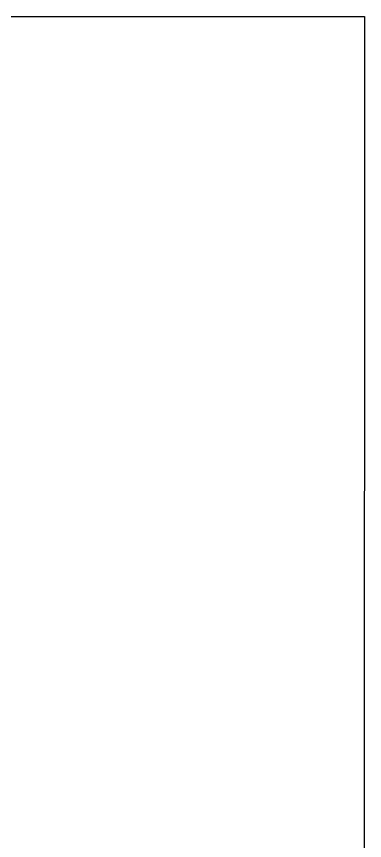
# Model space of a CAD drawing. Extents: x -7.3 to 34, y 0 to 22.
# Drawn here: x 2.70538 to 2.72025, y 0.96076 to 0.996 of the extents above; entities that cross this region are included whole.
import ezdxf

# ---------------------------------------------------------------- set-up
doc = ezdxf.new("R2010")
doc.units = 0
doc.layers.add('SH_Text', color=7, linetype='Continuous')

msp = doc.modelspace()

# ---------------------------------------------------------------- linework, layer by layer
at = {"layer": 'SH_Text'}
for p, q in [((2.705152, 0.995997), (2.705614, 0.995997)), ((2.705614, 0.995997), (2.706074, 0.995997)), ((2.706074, 0.995997), (2.706531, 0.995996)), ((2.706531, 0.995996), (2.706985, 0.995996)), ((2.706985, 0.995996), (2.707436, 0.995996)), ((2.707436, 0.995996), (2.707884, 0.995996)), ((2.707884, 0.995996), (2.708328, 0.995996)), ((2.708328, 0.995996), (2.708768, 0.995996)), ((2.708768, 0.995996), (2.709203, 0.995995)), ((2.709203, 0.995995), (2.709635, 0.995995)), ((2.709635, 0.995995), (2.709848, 0.995995)), ((2.709848, 0.995995), (2.710061, 0.995995)), ((2.710061, 0.995995), (2.710272, 0.995995)), ((2.710272, 0.995995), (2.710483, 0.995995)), ((2.710483, 0.995995), (2.710691, 0.995995)), ((2.710691, 0.995995), (2.710899, 0.995995)), ((2.710899, 0.995995), (2.711105, 0.995995)), ((2.711105, 0.995995), (2.711309, 0.995995)), ((2.711309, 0.995995), (2.711513, 0.995995)), ((2.711513, 0.995995), (2.711714, 0.995995)), ((2.711714, 0.995995), (2.711914, 0.995994)), ((2.711914, 0.995994), (2.712113, 0.995994)), ((2.712113, 0.995994), (2.71231, 0.995994)), ((2.71231, 0.995994), (2.712506, 0.995994)), ((2.712506, 0.995994), (2.712699, 0.995994)), ((2.712699, 0.995994), (2.712892, 0.995994)), ((2.712892, 0.995994), (2.713082, 0.995994)), ((2.713082, 0.995994), (2.713271, 0.995994)), ((2.713271, 0.995994), (2.713458, 0.995994)), ((2.713458, 0.995994), (2.713643, 0.995994)), ((2.713643, 0.995994), (2.713826, 0.995994)), ((2.713826, 0.995994), (2.714007, 0.995994)), ((2.714007, 0.995994), (2.714187, 0.995994)), ((2.714187, 0.995994), (2.714365, 0.995994)), ((2.714365, 0.995994), (2.71454, 0.995993)), ((2.71454, 0.995993), (2.714714, 0.995993)), ((2.714714, 0.995993), (2.714885, 0.995993)), ((2.714885, 0.995993), (2.715055, 0.995993)), ((2.715055, 0.995993), (2.715222, 0.995993)), ((2.715222, 0.995993), (2.715388, 0.995993)), ((2.715388, 0.995993), (2.715551, 0.995993)), ((2.715551, 0.995993), (2.715712, 0.995993)), ((2.715712, 0.995993), (2.71587, 0.995993)), ((2.71587, 0.995993), (2.716027, 0.995993)), ((2.716027, 0.995993), (2.716181, 0.995993)), ((2.716181, 0.995993), (2.716333, 0.995993)), ((2.716333, 0.995993), (2.716482, 0.995993)), ((2.716482, 0.995993), (2.716629, 0.995993)), ((2.716629, 0.995993), (2.716774, 0.995993)), ((2.716774, 0.995993), (2.716916, 0.995993)), ((2.716916, 0.995993), (2.717056, 0.995993)), ((2.717056, 0.995993), (2.717193, 0.995992)), ((2.717193, 0.995992), (2.717328, 0.995992)), ((2.717328, 0.995992), (2.71746, 0.995992)), ((2.71746, 0.995992), (2.717589, 0.995992)), ((2.717589, 0.995992), (2.717716, 0.995992)), ((2.717716, 0.995992), (2.71784, 0.995992)), ((2.71784, 0.995992), (2.717961, 0.995992)), ((2.717961, 0.995992), (2.71808, 0.995992)), ((2.71808, 0.995992), (2.718196, 0.995992)), ((2.718196, 0.995992), (2.718309, 0.995992)), ((2.718309, 0.995992), (2.718419, 0.995992)), ((2.718419, 0.995992), (2.718526, 0.995992)), ((2.718526, 0.995992), (2.718631, 0.995992)), ((2.718631, 0.995992), (2.718732, 0.995992)), ((2.718732, 0.995992), (2.718831, 0.995992)), ((2.718831, 0.995992), (2.718926, 0.995992)), ((2.718926, 0.995992), (2.719019, 0.995992)), ((2.719019, 0.995992), (2.719108, 0.995992)), ((2.719108, 0.995992), (2.719194, 0.995992)), ((2.719194, 0.995992), (2.719277, 0.995992)), ((2.719277, 0.995992), (2.719357, 0.995992)), ((2.719357, 0.995992), (2.719434, 0.995992)), ((2.719434, 0.995992), (2.719508, 0.995992)), ((2.719508, 0.995992), (2.719578, 0.995992)), ((2.719578, 0.995992), (2.719645, 0.995992)), ((2.719645, 0.995992), (2.719708, 0.995992)), ((2.719708, 0.995992), (2.719769, 0.995992)), ((2.719769, 0.995992), (2.719825, 0.995992)), ((2.719825, 0.995992), (2.719879, 0.995992)), ((2.719879, 0.995992), (2.719929, 0.995991)), ((2.719929, 0.995991), (2.719975, 0.995991)), ((2.719975, 0.995991), (2.720018, 0.995991)), ((2.720018, 0.995991), (2.720058, 0.995991)), ((2.720058, 0.995991), (2.720093, 0.995991)), ((2.720093, 0.995991), (2.720125, 0.995991)), ((2.720125, 0.995991), (2.720154, 0.995991)), ((2.720154, 0.995991), (2.720179, 0.995991)), ((2.720179, 0.995991), (2.7202, 0.995991)), ((2.7202, 0.995991), (2.720217, 0.995991)), ((2.720217, 0.995991), (2.720231, 0.995991)), ((2.720231, 0.995991), (2.72024, 0.995991)), ((2.72024, 0.995991), (2.720246, 0.995991)), ((2.720246, 0.995991), (2.720248, 0.995991)), ((2.720248, 0.995991), (2.720248, 0.995991)), ((2.720248, 0.995991), (2.720248, 0.995988)), ((2.720248, 0.995988), (2.720248, 0.995985)), ((2.720248, 0.995985), (2.720248, 0.995979)), ((2.720248, 0.995979), (2.720248, 0.995973)), ((2.720248, 0.995973), (2.720248, 0.995964)), ((2.720248, 0.995964), (2.720248, 0.995955)), ((2.720248, 0.995955), (2.720248, 0.995944)), ((2.720248, 0.995944), (2.720248, 0.995931)), ((2.720248, 0.995931), (2.720248, 0.995917)), ((2.720248, 0.995917), (2.720248, 0.995901)), ((2.720248, 0.995901), (2.720248, 0.995884)), ((2.720248, 0.995884), (2.720248, 0.995866)), ((2.720248, 0.995866), (2.720248, 0.995846)), ((2.720248, 0.995846), (2.720248, 0.995825)), ((2.720248, 0.995825), (2.720248, 0.995802)), ((2.720248, 0.995802), (2.720248, 0.995778)), ((2.720248, 0.995778), (2.720248, 0.995753)), ((2.720248, 0.995753), (2.720248, 0.995726)), ((2.720248, 0.995726), (2.720248, 0.995697)), ((2.720248, 0.995697), (2.720248, 0.995668)), ((2.720248, 0.995668), (2.720248, 0.995637)), ((2.720248, 0.995637), (2.720248, 0.995604)), ((2.720248, 0.995604), (2.720248, 0.995571)), ((2.720248, 0.995571), (2.720248, 0.995535)), ((2.720248, 0.995535), (2.720248, 0.995499)), ((2.720248, 0.995499), (2.720248, 0.995461)), ((2.720248, 0.995461), (2.720248, 0.995422)), ((2.720248, 0.995422), (2.720248, 0.995381)), ((2.720248, 0.995381), (2.720248, 0.995339)), ((2.720248, 0.995339), (2.720248, 0.995296)), ((2.720248, 0.995296), (2.720248, 0.995252)), ((2.720248, 0.995252), (2.720248, 0.995206)), ((2.720248, 0.995206), (2.720248, 0.995159)), ((2.720248, 0.995159), (2.720248, 0.99511)), ((2.720248, 0.99511), (2.720248, 0.995061)), ((2.720248, 0.995061), (2.720248, 0.99501)), ((2.720248, 0.99501), (2.720248, 0.994957)), ((2.720248, 0.994957), (2.720248, 0.994904)), ((2.720248, 0.994904), (2.720248, 0.994849)), ((2.720248, 0.994849), (2.720248, 0.994793)), ((2.720248, 0.994793), (2.720248, 0.994736)), ((2.720248, 0.994736), (2.720248, 0.994677)), ((2.720248, 0.994556), (2.720247, 0.994494)), ((2.720247, 0.994494), (2.720247, 0.994431)), ((2.720247, 0.994431), (2.720247, 0.994366)), ((2.720247, 0.994366), (2.720247, 0.9943)), ((2.720248, 0.994677), (2.720248, 0.994617)), ((2.720248, 0.994617), (2.720248, 0.994556)), ((2.720247, 0.9943), (2.720247, 0.994233)), ((2.720247, 0.994233), (2.720247, 0.994164)), ((2.720247, 0.994164), (2.720247, 0.994095)), ((2.720247, 0.994095), (2.720247, 0.994024)), ((2.720247, 0.994024), (2.720247, 0.993952)), ((2.720247, 0.993952), (2.720247, 0.993805)), ((2.720247, 0.993805), (2.720247, 0.993653)), ((2.720247, 0.993653), (2.720247, 0.993497)), ((2.720247, 0.993497), (2.720247, 0.993336)), ((2.720247, 0.993336), (2.720247, 0.99317)), ((2.720247, 0.99317), (2.720247, 0.993)), ((2.720247, 0.993), (2.720247, 0.992826)), ((2.720247, 0.992826), (2.720247, 0.992647)), ((2.720247, 0.992647), (2.720247, 0.992464)), ((2.720247, 0.992464), (2.720247, 0.992277)), ((2.720247, 0.992277), (2.720247, 0.992085)), ((2.720247, 0.99189), (2.720246, 0.99169)), ((2.720247, 0.992085), (2.720247, 0.99189)), ((2.720246, 0.99169), (2.720246, 0.991486)), ((2.720246, 0.991486), (2.720246, 0.991279)), ((2.720246, 0.991279), (2.720246, 0.991067)), ((2.720246, 0.991067), (2.720246, 0.990852)), ((2.720246, 0.990852), (2.720246, 0.990632)), ((2.720246, 0.990632), (2.720246, 0.990409)), ((2.720246, 0.990409), (2.720246, 0.990182)), ((2.720246, 0.990182), (2.720246, 0.989952)), ((2.720246, 0.989952), (2.720246, 0.989717)), ((2.720246, 0.989717), (2.720246, 0.98948)), ((2.720246, 0.98948), (2.720246, 0.989238)), ((2.720246, 0.989238), (2.720245, 0.988993)), ((2.720245, 0.988993), (2.720245, 0.988745)), ((2.720245, 0.988745), (2.720245, 0.988494)), ((2.720245, 0.988494), (2.720245, 0.988239)), ((2.720245, 0.988239), (2.720245, 0.98798)), ((2.720245, 0.98798), (2.720245, 0.987719)), ((2.720245, 0.987719), (2.720245, 0.987454)), ((2.720245, 0.987454), (2.720245, 0.987186)), ((2.720245, 0.987186), (2.720245, 0.986916)), ((2.720245, 0.986642), (2.720244, 0.986365)), ((2.720245, 0.986916), (2.720245, 0.986642)), ((2.720244, 0.986365), (2.720244, 0.986085)), ((2.720244, 0.986085), (2.720244, 0.985802)), ((2.720244, 0.985802), (2.720244, 0.985517)), ((2.720244, 0.985517), (2.720244, 0.985228)), ((2.720244, 0.985228), (2.720244, 0.984937)), ((2.720244, 0.984937), (2.720244, 0.984643)), ((2.720244, 0.984643), (2.720244, 0.984347)), ((2.720244, 0.984347), (2.720244, 0.984048)), ((2.720244, 0.984048), (2.720244, 0.983747)), ((2.720244, 0.983747), (2.720243, 0.983443)), ((2.720243, 0.983443), (2.720243, 0.983136)), ((2.720243, 0.983136), (2.720243, 0.982827)), ((2.720243, 0.982827), (2.720243, 0.982516)), ((2.720243, 0.982516), (2.720243, 0.982203)), ((2.720243, 0.982203), (2.720243, 0.981887)), ((2.720243, 0.981887), (2.720243, 0.981569)), ((2.720243, 0.981569), (2.720243, 0.981249)), ((2.720243, 0.981249), (2.720242, 0.980927)), ((2.720242, 0.980927), (2.720242, 0.980603)), ((2.720242, 0.980603), (2.720242, 0.980277)), ((2.720242, 0.980277), (2.720242, 0.979949)), ((2.720242, 0.979949), (2.720242, 0.979619)), ((2.720242, 0.979619), (2.720242, 0.979288)), ((2.720242, 0.979288), (2.720242, 0.978954)), ((2.720242, 0.978954), (2.720242, 0.978619)), ((2.720242, 0.978619), (2.720242, 0.978282)), ((2.720242, 0.978282), (2.720241, 0.977943)), ((2.720241, 0.977943), (2.720241, 0.977603)), ((2.720241, 0.977603), (2.720241, 0.977262)), ((2.720241, 0.977262), (2.720241, 0.976919)), ((2.720241, 0.976919), (2.720241, 0.976574)), ((2.720241, 0.976574), (2.720241, 0.976228)), ((2.720241, 0.976228), (2.720241, 0.975881)), ((2.720241, 0.975881), (2.72024, 0.975532)), ((2.72024, 0.975532), (2.72024, 0.975183)), ((2.72024, 0.975183), (2.72024, 0.974832)), ((2.72024, 0.974832), (2.72024, 0.974126)), ((2.72024, 0.974126), (2.72024, 0.973417)), ((2.72024, 0.973417), (2.720239, 0.972704)), ((2.720239, 0.972704), (2.720239, 0.971988)), ((2.720239, 0.971988), (2.720239, 0.971269)), ((2.720239, 0.971269), (2.720239, 0.970547)), ((2.720239, 0.970547), (2.720238, 0.969823)), ((2.720238, 0.969823), (2.720238, 0.969098)), ((2.720238, 0.969098), (2.720238, 0.968371)), ((2.720238, 0.968371), (2.720237, 0.966915)), ((2.720237, 0.966915), (2.720237, 0.965458)), ((2.720237, 0.965458), (2.720236, 0.964005)), ((2.720236, 0.964005), (2.720236, 0.96328)), ((2.720236, 0.96328), (2.720236, 0.962558)), ((2.720236, 0.962558), (2.720235, 0.961837)), ((2.720235, 0.961837), (2.720235, 0.961119)), ((2.720235, 0.961119), (2.720235, 0.960405))]:
    msp.add_line(p, q, dxfattribs=at)
msp.add_lwpolyline([(2.705152, 0.995997), (2.705614, 0.995997), (2.706074, 0.995997), (2.706531, 0.995996), (2.706985, 0.995996), (2.707436, 0.995996), (2.707884, 0.995996), (2.708328, 0.995996), (2.708768, 0.995996), (2.709203, 0.995995), (2.709635, 0.995995), (2.709848, 0.995995), (2.710061, 0.995995), (2.710272, 0.995995), (2.710483, 0.995995), (2.710691, 0.995995), (2.710899, 0.995995), (2.711105, 0.995995), (2.711309, 0.995995), (2.711513, 0.995995), (2.711714, 0.995995), (2.711914, 0.995994), (2.712113, 0.995994), (2.71231, 0.995994), (2.712506, 0.995994), (2.712699, 0.995994), (2.712892, 0.995994), (2.713082, 0.995994), (2.713271, 0.995994), (2.713458, 0.995994), (2.713643, 0.995994), (2.713826, 0.995994), (2.714007, 0.995994), (2.714187, 0.995994), (2.714365, 0.995994), (2.71454, 0.995993), (2.714714, 0.995993), (2.714885, 0.995993), (2.715055, 0.995993), (2.715222, 0.995993), (2.715388, 0.995993), (2.715551, 0.995993), (2.715712, 0.995993), (2.71587, 0.995993), (2.716027, 0.995993), (2.716181, 0.995993), (2.716333, 0.995993), (2.716482, 0.995993), (2.716629, 0.995993), (2.716774, 0.995993), (2.716916, 0.995993), (2.717056, 0.995993), (2.717193, 0.995992), (2.717328, 0.995992), (2.71746, 0.995992), (2.717589, 0.995992), (2.717716, 0.995992), (2.71784, 0.995992), (2.717961, 0.995992), (2.71808, 0.995992), (2.718196, 0.995992), (2.718309, 0.995992), (2.718419, 0.995992), (2.718526, 0.995992), (2.718631, 0.995992), (2.718732, 0.995992), (2.718831, 0.995992), (2.718926, 0.995992), (2.719019, 0.995992), (2.719108, 0.995992), (2.719194, 0.995992), (2.719277, 0.995992), (2.719357, 0.995992), (2.719434, 0.995992), (2.719508, 0.995992), (2.719578, 0.995992), (2.719645, 0.995992), (2.719708, 0.995992), (2.719769, 0.995992), (2.719825, 0.995992), (2.719879, 0.995992), (2.719929, 0.995991), (2.719975, 0.995991), (2.720018, 0.995991), (2.720058, 0.995991), (2.720093, 0.995991), (2.720125, 0.995991), (2.720154, 0.995991), (2.720179, 0.995991), (2.7202, 0.995991), (2.720217, 0.995991), (2.720231, 0.995991), (2.72024, 0.995991), (2.720246, 0.995991), (2.720248, 0.995991), (2.720248, 0.995991), (2.720248, 0.995988), (2.720248, 0.995985), (2.720248, 0.995979), (2.720248, 0.995973), (2.720248, 0.995964), (2.720248, 0.995955), (2.720248, 0.995944), (2.720248, 0.995931), (2.720248, 0.995917), (2.720248, 0.995901), (2.720248, 0.995884), (2.720248, 0.995866), (2.720248, 0.995846), (2.720248, 0.995825), (2.720248, 0.995802), (2.720248, 0.995778), (2.720248, 0.995753), (2.720248, 0.995726), (2.720248, 0.995697), (2.720248, 0.995668), (2.720248, 0.995637), (2.720248, 0.995604), (2.720248, 0.995571), (2.720248, 0.995535), (2.720248, 0.995499), (2.720248, 0.995461), (2.720248, 0.995422), (2.720248, 0.995381), (2.720248, 0.995339), (2.720248, 0.995296), (2.720248, 0.995252), (2.720248, 0.995206), (2.720248, 0.995159), (2.720248, 0.99511), (2.720248, 0.995061), (2.720248, 0.99501), (2.720248, 0.994957), (2.720248, 0.994904), (2.720248, 0.994849), (2.720248, 0.994793), (2.720248, 0.994736), (2.720248, 0.994677), (2.720248, 0.994617), (2.720248, 0.994556), (2.720247, 0.994494), (2.720247, 0.994431), (2.720247, 0.994366), (2.720247, 0.9943), (2.720247, 0.994233), (2.720247, 0.994164), (2.720247, 0.994095), (2.720247, 0.994024), (2.720247, 0.993952), (2.720247, 0.993805), (2.720247, 0.993653), (2.720247, 0.993497), (2.720247, 0.993336), (2.720247, 0.99317), (2.720247, 0.993), (2.720247, 0.992826), (2.720247, 0.992647), (2.720247, 0.992464), (2.720247, 0.992277), (2.720247, 0.992085), (2.720247, 0.99189), (2.720246, 0.99169), (2.720246, 0.991486), (2.720246, 0.991279), (2.720246, 0.991067), (2.720246, 0.990852), (2.720246, 0.990632), (2.720246, 0.990409), (2.720246, 0.990182), (2.720246, 0.989952), (2.720246, 0.989717), (2.720246, 0.98948), (2.720246, 0.989238), (2.720245, 0.988993), (2.720245, 0.988745), (2.720245, 0.988494), (2.720245, 0.988239), (2.720245, 0.98798), (2.720245, 0.987719), (2.720245, 0.987454), (2.720245, 0.987186), (2.720245, 0.986916), (2.720245, 0.986642), (2.720244, 0.986365), (2.720244, 0.986085), (2.720244, 0.985802), (2.720244, 0.985517), (2.720244, 0.985228), (2.720244, 0.984937), (2.720244, 0.984643), (2.720244, 0.984347), (2.720244, 0.984048), (2.720244, 0.983747), (2.720243, 0.983443), (2.720243, 0.983136), (2.720243, 0.982827), (2.720243, 0.982516), (2.720243, 0.982203), (2.720243, 0.981887), (2.720243, 0.981569), (2.720243, 0.981249), (2.720242, 0.980927), (2.720242, 0.980603), (2.720242, 0.980277), (2.720242, 0.979949), (2.720242, 0.979619), (2.720242, 0.979288), (2.720242, 0.978954), (2.720242, 0.978619), (2.720242, 0.978282), (2.720241, 0.977943), (2.720241, 0.977603), (2.720241, 0.977262), (2.720241, 0.976919), (2.720241, 0.976574), (2.720241, 0.976228), (2.720241, 0.975881), (2.72024, 0.975532), (2.72024, 0.975183), (2.72024, 0.974832), (2.72024, 0.974126), (2.72024, 0.973417), (2.720239, 0.972704), (2.720239, 0.971988), (2.720239, 0.971269), (2.720239, 0.970547), (2.720238, 0.969823), (2.720238, 0.969098), (2.720238, 0.968371), (2.720237, 0.966915), (2.720237, 0.965458), (2.720236, 0.964005), (2.720236, 0.96328), (2.720236, 0.962558), (2.720235, 0.961837), (2.720235, 0.961119), (2.720235, 0.960405)], dxfattribs=at)

doc.saveas('drawing.dxf')
